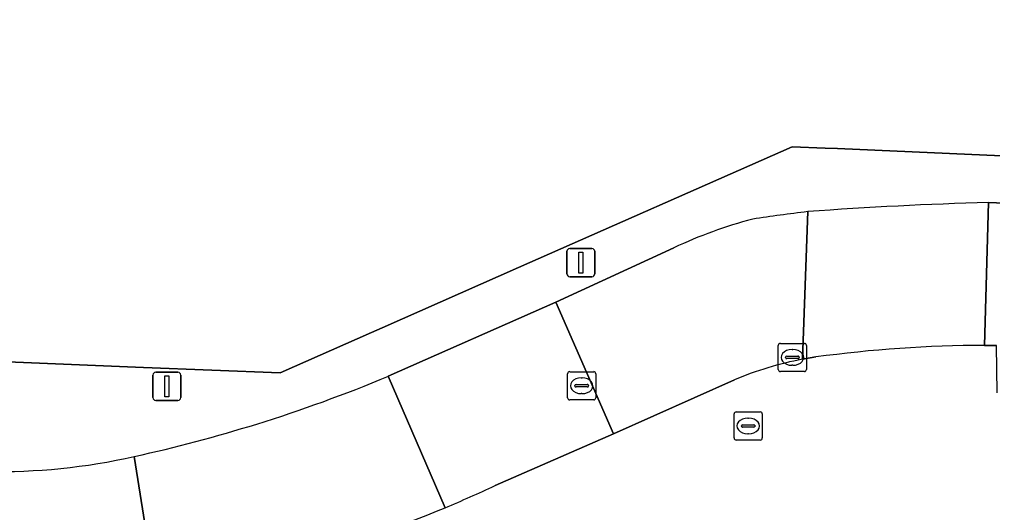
# Model space of a CAD drawing. Extents: x 160732 to 162107, y 387428 to 388479.
# Drawn here: x 161487.49 to 161522.05, y 387686.65 to 387704.16 of the extents above; entities that cross this region are included whole.
import ezdxf

# ---------------------------------------------------------------- set-up
doc = ezdxf.new("R2010")
doc.units = 0
for name, color, linetype in [('IMGEO_Erf', 7, 'Continuous'), ('IMGEO_Kolk', 7, 'Continuous'), ('IMGEO_Lichtmast', 7, 'Continuous'), ('IMGEO_Parkeervlak_open', 7, 'Continuous'), ('IMGEO_Rijbaan_lokaal_gesloten', 7, 'Continuous'), ('IMGEO_Rioolput', 7, 'Continuous'), ('IMGEO_Voetpad_open', 7, 'Continuous')]:
    doc.layers.add(name, color=color, linetype=linetype)

msp = doc.modelspace()

# ---------------------------------------------------------------- linework, layer by layer
at = {"layer": 'IMGEO_Erf'}
msp.add_lwpolyline([(161486.494, 387692.023), (161491.899, 387691.804), (161496.75, 387691.607), (161500, 387693.043), (161500.373, 387693.208), (161505.216, 387695.347), (161514.934, 387699.64), (161516.101, 387699.589), (161516.548, 387699.57), (161521.85, 387699.341), (161524.543, 387699.225), (161528.039, 387699.073), (161528.205, 387703.434), (161532.43, 387703.274), (161532.264, 387698.913), (161532.714, 387698.897), (161537.721, 387698.714), (161537.903, 387698.708), (161546.279, 387698.403), (161546.359, 387698.4), (161551.275, 387698.221), (161551.385, 387698.217), (161554.553, 387698.101), (161554.96, 387708.079)], dxfattribs=at)
at = {"layer": 'IMGEO_Kolk'}
for p, q in [((161514.44, 387691.73), (161514.44, 387692.582)), ((161514.515, 387692.656), (161515.367, 387692.656)), ((161514.928, 387692.436), (161514.953, 387692.436)), ((161515.441, 387692.582), (161515.441, 387691.73)), ((161514.699, 387692.15), (161514.699, 387692.162)), ((161515.137, 387692.113), (161514.739, 387692.113)), ((161514.742, 387692.199), (161515.14, 387692.199)), ((161515.183, 387692.162), (161515.183, 387692.15)), ((161514.951, 387691.876), (161514.926, 387691.876)), ((161515.367, 387691.656), (161514.515, 387691.656))]:
    msp.add_line(p, q, dxfattribs=at)
for points in [[(161514.44, 387691.73), (161514.44, 387692.582)], [(161514.515, 387692.656), (161515.367, 387692.656)], [(161515.441, 387692.582), (161515.441, 387691.73)], [(161515.367, 387691.656), (161514.515, 387691.656)]]:
    msp.add_lwpolyline(points, dxfattribs=at)
for centre, radius, start, end in [((161514.517, 387692.58), 0.0765, 91.552, 178.448), ((161514.517, 387692.58), 0.0765, 91.552, 178.448), ((161515.365, 387692.58), 0.0765, 1.552, 88.448), ((161515.365, 387692.58), 0.0765, 1.552, 88.448), ((161514.739, 387692.159), 0.0403, 85.8775, 175.7526), ((161514.736, 387692.149), 0.0366, 178.938, 274.7102), ((161515.14, 387692.156), 0.043, 264.8664, 352.4533), ((161515.144, 387692.161), 0.0386, 1.7309, 96.639), ((161514.517, 387691.732), 0.0765, 181.552, 268.448), ((161514.517, 387691.732), 0.0765, 181.552, 268.448), ((161515.365, 387691.732), 0.0765, 271.552, 358.448), ((161515.365, 387691.732), 0.0765, 271.552, 358.448)]:
    msp.add_arc(centre, radius, start, end, dxfattribs=at)
for centre, major_axis, ratio, start_param, end_param in [((161514.927, 387692.156), (-0.387, 0.002), 0.722429, 4.712389, 7.853982), ((161514.952, 387692.156), (-0.39, 0.002), 0.717154, 1.570796, 4.712389)]:
    msp.add_ellipse(centre, major_axis=major_axis, ratio=ratio, start_param=start_param, end_param=end_param, dxfattribs=at)
at = {"layer": 'IMGEO_Lichtmast'}
for p, q in [((161506.933, 387695.124), (161506.933, 387695.924)), ((161506.933, 387695.924), (161506.933, 387695.124)), ((161507.033, 387696.024), (161507.823, 387696.024)), ((161507.823, 387696.024), (161507.033, 387696.024)), ((161507.923, 387695.924), (161507.923, 387695.124)), ((161507.923, 387695.124), (161507.923, 387695.924)), ((161507.823, 387695.024), (161507.033, 387695.024)), ((161507.033, 387695.024), (161507.823, 387695.024)), ((161492.234, 387690.729), (161492.234, 387691.529)), ((161492.234, 387691.529), (161492.234, 387690.729)), ((161492.334, 387691.629), (161493.124, 387691.629)), ((161493.124, 387691.629), (161492.334, 387691.629)), ((161493.224, 387691.529), (161493.224, 387690.729)), ((161493.224, 387690.729), (161493.224, 387691.529)), ((161493.124, 387690.629), (161492.334, 387690.629)), ((161492.334, 387690.629), (161493.124, 387690.629))]:
    msp.add_line(p, q, dxfattribs=at)
for points in [[(161507.353, 387695.899), (161507.503, 387695.899), (161507.503, 387695.149), (161507.353, 387695.149), (161507.353, 387695.899)], [(161492.654, 387691.504), (161492.804, 387691.504), (161492.804, 387690.754), (161492.654, 387690.754), (161492.654, 387691.504)]]:
    msp.add_lwpolyline(points, dxfattribs=at)
for centre, start, end in [((161507.033, 387695.924), 90, 180), ((161507.033, 387695.924), 90, 180), ((161507.823, 387695.924), 0, 90), ((161507.823, 387695.924), 360, 90), ((161507.033, 387695.124), 180, 270), ((161507.033, 387695.124), 180, 270), ((161507.823, 387695.124), 270, 0), ((161507.823, 387695.124), 270, 0), ((161492.334, 387691.529), 90, 180), ((161492.334, 387691.529), 90, 180), ((161493.124, 387691.529), 0, 90), ((161493.124, 387691.529), 360, 90), ((161492.334, 387690.729), 180, 270), ((161492.334, 387690.729), 180, 270), ((161493.124, 387690.729), 270, 0), ((161493.124, 387690.729), 270, 0)]:
    msp.add_arc(centre, 0.1, start, end, dxfattribs=at)
at = {"layer": 'IMGEO_Parkeervlak_open'}
for points in [[(161532.024, 387697.249), (161521.904, 387697.653), (161521.757, 387692.585), (161522.191, 387692.584)], [(161515.301, 387692.092), (161515.485, 387697.333)], [(161510.733, 387696.048), (161506.539, 387694.123), (161508.593, 387689.442), (161512.884, 387691.365)], [(161502.61, 387686.82), (161500.593, 387691.488)], [(161491.573, 387688.639), (161492.362, 387683.654)]]:
    msp.add_lwpolyline(points, dxfattribs=at)
for centre, radius, start, end in [((161522.579, 387637.467), 60.285, 96.75746, 98.63153), ((161517.742, 387681.184), 16.434, 104.848, 115.2464), ((161517.559, 387680.202), 12.102, 100.7551, 112.726), ((161480.226, 387740.309), 52.899, 287.2562, 292.645), ((161480.172, 387740.409), 53.011, 282.4194, 287.2793), ((161483.91, 387731.594), 48.522, 286.4125, 292.668)]:
    msp.add_arc(centre, radius, start, end, dxfattribs=at)
at = {"layer": 'IMGEO_Rijbaan_lokaal_gesloten'}
for points in [[(161522.208, 387690.893), (161522.191, 387692.584), (161521.757, 387692.585)], [(161515.77, 387692.172), (161515.301, 387692.092)], [(161512.884, 387691.365), (161508.593, 387689.442), (161504.383, 387687.602)]]:
    msp.add_lwpolyline(points, dxfattribs=at)
for centre, radius, start, end in [((161521.933, 387646.425), 46.16, 90.2191, 97.6733), ((161517.559, 387680.202), 12.102, 100.7551, 112.726), ((161483.863, 387731.724), 48.66, 292.6595, 294.9413), ((161483.91, 387731.594), 48.522, 286.4125, 292.668)]:
    msp.add_arc(centre, radius, start, end, dxfattribs=at)
at = {"layer": 'IMGEO_Rioolput'}
for p, q in [((161506.958, 387690.724), (161506.958, 387691.576)), ((161507.033, 387691.65), (161507.885, 387691.65)), ((161507.446, 387691.43), (161507.471, 387691.43)), ((161507.959, 387691.576), (161507.959, 387690.724)), ((161507.217, 387691.144), (161507.217, 387691.156)), ((161507.655, 387691.107), (161507.257, 387691.107)), ((161507.26, 387691.193), (161507.658, 387691.193)), ((161507.701, 387691.156), (161507.701, 387691.144)), ((161507.469, 387690.87), (161507.444, 387690.87)), ((161507.885, 387690.65), (161507.033, 387690.65)), ((161512.871, 387689.296), (161512.871, 387690.148)), ((161512.946, 387690.222), (161513.798, 387690.222)), ((161513.872, 387690.148), (161513.872, 387689.296)), ((161513.13, 387689.716), (161513.13, 387689.728)), ((161513.568, 387689.679), (161513.17, 387689.679)), ((161513.173, 387689.765), (161513.571, 387689.765)), ((161513.359, 387690.002), (161513.384, 387690.002)), ((161513.614, 387689.728), (161513.614, 387689.716)), ((161513.382, 387689.442), (161513.357, 387689.442)), ((161513.798, 387689.222), (161512.946, 387689.222))]:
    msp.add_line(p, q, dxfattribs=at)
for points in [[(161506.958, 387690.724), (161506.958, 387691.576)], [(161507.033, 387691.65), (161507.885, 387691.65)], [(161507.959, 387691.576), (161507.959, 387690.724)], [(161507.885, 387690.65), (161507.033, 387690.65)], [(161512.871, 387689.296), (161512.871, 387690.148)], [(161512.946, 387690.222), (161513.798, 387690.222)], [(161513.872, 387690.148), (161513.872, 387689.296)], [(161513.798, 387689.222), (161512.946, 387689.222)]]:
    msp.add_lwpolyline(points, dxfattribs=at)
for centre, radius, start, end in [((161507.035, 387691.574), 0.0765, 91.552, 178.448), ((161507.035, 387691.574), 0.0765, 91.552, 178.448), ((161507.883, 387691.574), 0.0765, 1.552, 88.448), ((161507.883, 387691.574), 0.0765, 1.552, 88.448), ((161507.257, 387691.153), 0.0403, 85.8775, 175.7526), ((161507.254, 387691.143), 0.0366, 178.938, 274.7102), ((161507.658, 387691.15), 0.043, 264.8664, 352.4533), ((161507.662, 387691.155), 0.0386, 1.7309, 96.639), ((161507.035, 387690.726), 0.0765, 181.552, 268.448), ((161507.035, 387690.726), 0.0765, 181.552, 268.448), ((161507.883, 387690.726), 0.0765, 271.552, 358.448), ((161507.883, 387690.726), 0.0765, 271.552, 358.448), ((161512.948, 387690.146), 0.0765, 91.552, 178.448), ((161512.948, 387690.146), 0.0765, 91.552, 178.448), ((161513.796, 387690.146), 0.0765, 1.552, 88.448), ((161513.796, 387690.146), 0.0765, 1.552, 88.448), ((161513.17, 387689.725), 0.0403, 85.8775, 175.7526), ((161513.167, 387689.715), 0.0366, 178.938, 274.7102), ((161513.571, 387689.722), 0.043, 264.8664, 352.4533), ((161513.575, 387689.727), 0.0386, 1.7309, 96.639), ((161512.948, 387689.298), 0.0765, 181.552, 268.448), ((161512.948, 387689.298), 0.0765, 181.552, 268.448), ((161513.796, 387689.298), 0.0765, 271.552, 358.448), ((161513.796, 387689.298), 0.0765, 271.552, 358.448)]:
    msp.add_arc(centre, radius, start, end, dxfattribs=at)
for centre, major_axis, ratio, start_param, end_param in [((161507.445, 387691.15), (-0.387, 0.002), 0.722429, 4.712389, 7.853982), ((161507.47, 387691.15), (-0.39, 0.002), 0.717154, 1.570796, 4.712389), ((161513.358, 387689.722), (-0.387, 0.002), 0.722429, 4.712389, 7.853982), ((161513.383, 387689.722), (-0.39, 0.002), 0.717154, 1.570796, 4.712389)]:
    msp.add_ellipse(centre, major_axis=major_axis, ratio=ratio, start_param=start_param, end_param=end_param, dxfattribs=at)
at = {"layer": 'IMGEO_Voetpad_open'}
for points in [[(161558.225, 387697.937), (161556.296, 387698.015), (161554.552, 387698.086), (161554.553, 387698.101), (161551.385, 387698.217), (161551.275, 387698.221), (161546.359, 387698.4), (161546.279, 387698.403), (161537.903, 387698.708), (161537.721, 387698.714), (161532.714, 387698.897), (161532.264, 387698.913), (161528.039, 387699.073), (161524.543, 387699.225), (161521.85, 387699.341), (161516.548, 387699.57), (161516.101, 387699.589), (161514.934, 387699.64), (161505.216, 387695.347), (161500.373, 387693.208), (161500, 387693.043), (161496.75, 387691.607), (161491.899, 387691.804), (161486.494, 387692.023)], [(161521.757, 387692.585), (161521.904, 387697.653)], [(161521.904, 387697.653), (161532.024, 387697.249), (161541.16, 387696.885), (161543.075, 387696.808), (161546.102, 387696.687), (161551.71, 387696.464), (161559.173, 387696.166), (161565.186, 387695.926), (161572.77, 387695.624), (161575.702, 387695.507), (161581.713, 387695.267), (161591.731, 387694.868), (161597.195, 387694.65), (161602.268, 387694.447), (161608.143, 387694.213), (161620.755, 387693.71), (161627.677, 387693.434)], [(161515.485, 387697.333), (161515.301, 387692.092), (161515.77, 387692.172)], [(161500.593, 387691.488), (161506.539, 387694.123), (161510.733, 387696.048)], [(161506.539, 387694.123), (161500.593, 387691.488), (161502.61, 387686.82)], [(161504.383, 387687.602), (161508.593, 387689.442), (161506.539, 387694.123)], [(161492.362, 387683.654), (161491.573, 387688.639)]]:
    msp.add_lwpolyline(points, dxfattribs=at)
for centre, radius, start, end in [((161525.362, 387563.751), 133.947, 91.47925, 94.22865), ((161525.362, 387563.751), 133.947, 91.47925, 94.22865), ((161522.579, 387637.467), 60.285, 96.75746, 98.63153), ((161517.742, 387681.184), 16.434, 104.848, 115.2464), ((161521.933, 387646.425), 46.16, 90.2191, 97.6733), ((161480.226, 387740.309), 52.899, 287.2562, 292.645), ((161480.172, 387740.409), 53.011, 282.4194, 287.2793), ((161486.806, 387709.549), 21.446, 268.7088, 282.8421), ((161486.806, 387709.549), 21.446, 268.7088, 282.8421), ((161483.863, 387731.724), 48.66, 292.6595, 294.9413)]:
    msp.add_arc(centre, radius, start, end, dxfattribs=at)

doc.saveas('drawing.dxf')
